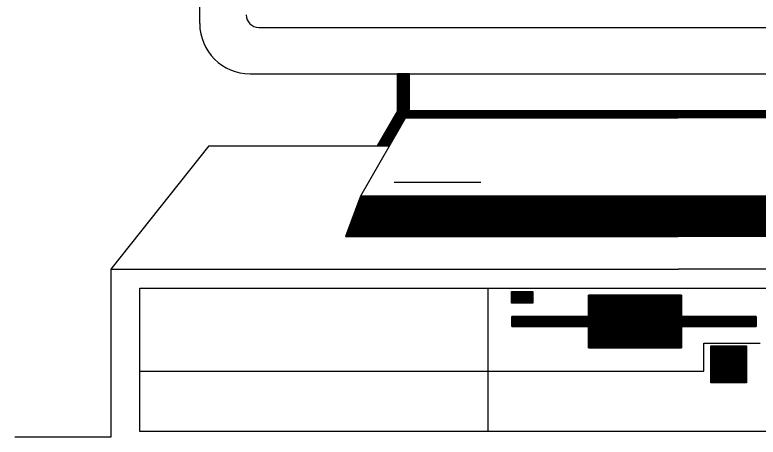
# Model space of a CAD drawing. Extents: x 22369.6 to 22389.4, y 22369.6 to 22386.
# Drawn here: x 22382.3137 to 22382.6384, y 22370.1652 to 22370.3499 of the extents above; entities that cross this region are included whole.
import ezdxf

# ---------------------------------------------------------------- set-up
doc = ezdxf.new("R2010")
doc.units = 0
for name, color, linetype in [('Level 2', 7, 'Continuous'), ('Level 25', 7, 'Continuous'), ('Level 3', 7, 'Continuous'), ('Level 5', 7, 'Continuous')]:
    doc.layers.add(name, color=color, linetype=linetype)

msp = doc.modelspace()

# ---------------------------------------------------------------- linework, layer by layer
at = {"layer": 'Level 2'}
for p, q in [((22382.48081, 22370.32359), (22382.4861, 22370.32359)), ((22382.48081, 22370.3233), (22382.4861, 22370.3233)), ((22382.48081, 22370.32293), (22382.4861, 22370.32293)), ((22382.48081, 22370.32259), (22382.4861, 22370.32259)), ((22382.4861, 22370.30788), (22382.4861, 22370.32405)), ((22382.48081, 22370.32226), (22382.4861, 22370.32226)), ((22382.48081, 22370.32197), (22382.4861, 22370.32197)), ((22382.48081, 22370.32163), (22382.4861, 22370.32163)), ((22382.48081, 22370.32126), (22382.4861, 22370.32126)), ((22382.48081, 22370.32093), (22382.4861, 22370.32093)), ((22382.48081, 22370.32063), (22382.4861, 22370.32063)), ((22382.48081, 22370.3203), (22382.4861, 22370.3203)), ((22382.48081, 22370.31997), (22382.4861, 22370.31997)), ((22382.48081, 22370.31963), (22382.4861, 22370.31963)), ((22382.48081, 22370.3193), (22382.4861, 22370.3193)), ((22382.48081, 22370.31897), (22382.4861, 22370.31897)), ((22382.48081, 22370.31863), (22382.4861, 22370.31863)), ((22382.48081, 22370.31834), (22382.4861, 22370.31834)), ((22382.48081, 22370.31797), (22382.4861, 22370.31797)), ((22382.48081, 22370.31763), (22382.4861, 22370.31763)), ((22382.48081, 22370.31734), (22382.4861, 22370.31734)), ((22382.48081, 22370.31701), (22382.4861, 22370.31701)), ((22382.48081, 22370.31668), (22382.4861, 22370.31668)), ((22382.48081, 22370.3163), (22382.4861, 22370.3163)), ((22382.48081, 22370.31601), (22382.4861, 22370.31601)), ((22382.48081, 22370.31568), (22382.4861, 22370.31568)), ((22382.48081, 22370.31534), (22382.4861, 22370.31534)), ((22382.48081, 22370.31505), (22382.4861, 22370.31505)), ((22382.48081, 22370.31468), (22382.4861, 22370.31468)), ((22382.48081, 22370.31434), (22382.4861, 22370.31434)), ((22382.48081, 22370.31401), (22382.4861, 22370.31401)), ((22382.48081, 22370.31372), (22382.4861, 22370.31372)), ((22382.48081, 22370.31338), (22382.4861, 22370.31338)), ((22382.48081, 22370.31301), (22382.4861, 22370.31301)), ((22382.48081, 22370.31268), (22382.4861, 22370.31268)), ((22382.48081, 22370.31238), (22382.4861, 22370.31238)), ((22382.48081, 22370.31205), (22382.4861, 22370.31205)), ((22382.48081, 22370.31172), (22382.4861, 22370.31172)), ((22382.48081, 22370.31138), (22382.4861, 22370.31138)), ((22382.48081, 22370.31105), (22382.4861, 22370.31105)), ((22382.48081, 22370.31072), (22382.4861, 22370.31072)), ((22382.48081, 22370.31038), (22382.4861, 22370.31038)), ((22382.48081, 22370.31009), (22382.4861, 22370.31009)), ((22382.48081, 22370.30972), (22382.4861, 22370.30972)), ((22382.4861, 22370.30788), (22382.46464, 22370.27051)), ((22382.48002, 22370.30643), (22382.48527, 22370.30643)), ((22382.48019, 22370.3068), (22382.48544, 22370.3068)), ((22382.48035, 22370.30709), (22382.48564, 22370.30709)), ((22382.48056, 22370.30743), (22382.48581, 22370.30743)), ((22382.48073, 22370.30776), (22382.48602, 22370.30776)), ((22382.48081, 22370.30938), (22382.4861, 22370.30938)), ((22382.48081, 22370.30909), (22382.4861, 22370.30909)), ((22382.48081, 22370.30876), (22382.4861, 22370.30876)), ((22382.48081, 22370.30843), (22382.4861, 22370.30843)), ((22382.48081, 22370.30805), (22382.4861, 22370.30805)), ((22382.48527, 22370.30647), (22382.60348, 22370.30647)), ((22382.48544, 22370.3068), (22382.60348, 22370.3068)), ((22382.48569, 22370.30713), (22382.60348, 22370.30713)), ((22382.48585, 22370.30747), (22382.60348, 22370.30747)), ((22382.48606, 22370.3078), (22382.60348, 22370.3078)), ((22382.4861, 22370.30788), (22382.60348, 22370.30788)), ((22382.72089, 22370.3078), (22382.60348, 22370.3078)), ((22382.7211, 22370.30747), (22382.60348, 22370.30747)), ((22382.72127, 22370.30713), (22382.60348, 22370.30713)), ((22382.72144, 22370.3068), (22382.60348, 22370.3068)), ((22382.72164, 22370.30647), (22382.60348, 22370.30647)), ((22382.47806, 22370.30313), (22382.48339, 22370.30313)), ((22382.47831, 22370.30347), (22382.48356, 22370.30347)), ((22382.47844, 22370.3038), (22382.48377, 22370.3038)), ((22382.47869, 22370.30413), (22382.48394, 22370.30413)), ((22382.47885, 22370.30443), (22382.48414, 22370.30443)), ((22382.47902, 22370.30476), (22382.48431, 22370.30476)), ((22382.47923, 22370.30513), (22382.48448, 22370.30513)), ((22382.47939, 22370.30547), (22382.48469, 22370.30547)), ((22382.4796, 22370.30576), (22382.48489, 22370.30576)), ((22382.47981, 22370.30609), (22382.4851, 22370.30609)), ((22382.48431, 22370.30476), (22382.60348, 22370.30476)), ((22382.48435, 22370.3048), (22382.60348, 22370.3048)), ((22382.48452, 22370.30513), (22382.60348, 22370.30513)), ((22382.48473, 22370.30551), (22382.60348, 22370.30551)), ((22382.48489, 22370.3058), (22382.60348, 22370.3058)), ((22382.4851, 22370.30613), (22382.60348, 22370.30613)), ((22382.72181, 22370.30613), (22382.60348, 22370.30613)), ((22382.72202, 22370.3058), (22382.60348, 22370.3058)), ((22382.72223, 22370.30551), (22382.60348, 22370.30551)), ((22382.72244, 22370.30513), (22382.60348, 22370.30513)), ((22382.7226, 22370.3048), (22382.60348, 22370.3048)), ((22382.72264, 22370.30476), (22382.60348, 22370.30476)), ((22382.47639, 22370.30018), (22382.48164, 22370.30018)), ((22382.47656, 22370.30051), (22382.48189, 22370.30051)), ((22382.47677, 22370.30084), (22382.48202, 22370.30084)), ((22382.47694, 22370.30113), (22382.48223, 22370.30113)), ((22382.47714, 22370.30147), (22382.48244, 22370.30147)), ((22382.47735, 22370.30184), (22382.4826, 22370.30184)), ((22382.47752, 22370.30213), (22382.48281, 22370.30213)), ((22382.47773, 22370.30247), (22382.48298, 22370.30247)), ((22382.47789, 22370.3028), (22382.48314, 22370.3028)), ((22382.47452, 22370.29688), (22382.47977, 22370.29688)), ((22382.47469, 22370.29722), (22382.47994, 22370.29722)), ((22382.47485, 22370.29751), (22382.48014, 22370.29751)), ((22382.47506, 22370.29784), (22382.48031, 22370.29784)), ((22382.47523, 22370.29818), (22382.48052, 22370.29818)), ((22382.47544, 22370.29855), (22382.48073, 22370.29855)), ((22382.47564, 22370.29884), (22382.48094, 22370.29884)), ((22382.47585, 22370.29918), (22382.4811, 22370.29918)), ((22382.47602, 22370.29951), (22382.48127, 22370.29951)), ((22382.47619, 22370.2998), (22382.48148, 22370.2998)), ((22382.47256, 22370.29359), (22382.47789, 22370.29359)), ((22382.47281, 22370.29388), (22382.47806, 22370.29388)), ((22382.47298, 22370.29422), (22382.47827, 22370.29422)), ((22382.47319, 22370.29455), (22382.47844, 22370.29455)), ((22382.47335, 22370.29488), (22382.47864, 22370.29488)), ((22382.47356, 22370.29522), (22382.47881, 22370.29522)), ((22382.47373, 22370.29555), (22382.47898, 22370.29555)), ((22382.47389, 22370.29588), (22382.47923, 22370.29588)), ((22382.4741, 22370.29618), (22382.47939, 22370.29618)), ((22382.47431, 22370.29651), (22382.4796, 22370.29651)), ((22382.47223, 22370.29288), (22382.47748, 22370.29288)), ((22382.47239, 22370.29322), (22382.47769, 22370.29322)), ((22382.46352, 22370.26743), (22382.60348, 22370.26743)), ((22382.46364, 22370.26772), (22382.60348, 22370.26772)), ((22382.46377, 22370.26809), (22382.60348, 22370.26809)), ((22382.46385, 22370.26843), (22382.60348, 22370.26843)), ((22382.46402, 22370.26876), (22382.60348, 22370.26876)), ((22382.46414, 22370.26905), (22382.60348, 22370.26905)), ((22382.46423, 22370.26938), (22382.60348, 22370.26938)), ((22382.46439, 22370.26976), (22382.60348, 22370.26976)), ((22382.46452, 22370.27005), (22382.60348, 22370.27005)), ((22382.4646, 22370.27038), (22382.60348, 22370.27038)), ((22382.46464, 22370.27051), (22382.60348, 22370.27051)), ((22382.74227, 22370.27051), (22382.60348, 22370.27051)), ((22382.74231, 22370.27038), (22382.60348, 22370.27038)), ((22382.74244, 22370.27005), (22382.60348, 22370.27005)), ((22382.7426, 22370.26976), (22382.60348, 22370.26976)), ((22382.74269, 22370.26938), (22382.60348, 22370.26938)), ((22382.74281, 22370.26905), (22382.60348, 22370.26905)), ((22382.74294, 22370.26876), (22382.60348, 22370.26876)), ((22382.74306, 22370.26843), (22382.60348, 22370.26843)), ((22382.74319, 22370.26809), (22382.60348, 22370.26809)), ((22382.74327, 22370.26772), (22382.60348, 22370.26772)), ((22382.74339, 22370.26743), (22382.60348, 22370.26743)), ((22382.46239, 22370.26443), (22382.60348, 22370.26443)), ((22382.46256, 22370.2648), (22382.60348, 22370.2648)), ((22382.46269, 22370.26513), (22382.60348, 22370.26513)), ((22382.46277, 22370.26543), (22382.60348, 22370.26543)), ((22382.46289, 22370.26576), (22382.60348, 22370.26576)), ((22382.46306, 22370.26609), (22382.60348, 22370.26609)), ((22382.46314, 22370.26647), (22382.60348, 22370.26647)), ((22382.46327, 22370.26676), (22382.60348, 22370.26676)), ((22382.46339, 22370.26709), (22382.60348, 22370.26709)), ((22382.74356, 22370.26709), (22382.60348, 22370.26709)), ((22382.74369, 22370.26676), (22382.60348, 22370.26676)), ((22382.74377, 22370.26647), (22382.60348, 22370.26647)), ((22382.74389, 22370.26609), (22382.60348, 22370.26609)), ((22382.74406, 22370.26576), (22382.60348, 22370.26576)), ((22382.74414, 22370.26543), (22382.60348, 22370.26543)), ((22382.74427, 22370.26513), (22382.60348, 22370.26513)), ((22382.74435, 22370.2648), (22382.60348, 22370.2648)), ((22382.74452, 22370.26443), (22382.60348, 22370.26443)), ((22382.46123, 22370.26113), (22382.60348, 22370.26113)), ((22382.46131, 22370.26151), (22382.60348, 22370.26151)), ((22382.46144, 22370.2618), (22382.60348, 22370.2618)), ((22382.46156, 22370.26213), (22382.60348, 22370.26213)), ((22382.46169, 22370.26247), (22382.60348, 22370.26247)), ((22382.46181, 22370.2628), (22382.60348, 22370.2628)), ((22382.46194, 22370.26313), (22382.60348, 22370.26313)), ((22382.46202, 22370.26347), (22382.60348, 22370.26347)), ((22382.46219, 22370.2638), (22382.60348, 22370.2638)), ((22382.46231, 22370.26409), (22382.60348, 22370.26409)), ((22382.74464, 22370.26409), (22382.60348, 22370.26409)), ((22382.74477, 22370.2638), (22382.60348, 22370.2638)), ((22382.74489, 22370.26347), (22382.60348, 22370.26347)), ((22382.74502, 22370.26313), (22382.60348, 22370.26313)), ((22382.7451, 22370.2628), (22382.60348, 22370.2628)), ((22382.74523, 22370.26247), (22382.60348, 22370.26247)), ((22382.74539, 22370.26213), (22382.60348, 22370.26213)), ((22382.74548, 22370.2618), (22382.60348, 22370.2618)), ((22382.7456, 22370.26151), (22382.60348, 22370.26151)), ((22382.74573, 22370.26113), (22382.60348, 22370.26113)), ((22382.45998, 22370.25784), (22382.60348, 22370.25784)), ((22382.4601, 22370.25822), (22382.60348, 22370.25822)), ((22382.46019, 22370.25851), (22382.60348, 22370.25851)), ((22382.46035, 22370.25884), (22382.60348, 22370.25884)), ((22382.46048, 22370.25918), (22382.60348, 22370.25918)), ((22382.46056, 22370.25947), (22382.60348, 22370.25947)), ((22382.46073, 22370.25984), (22382.60348, 22370.25984)), ((22382.46085, 22370.26018), (22382.60348, 22370.26018)), ((22382.46098, 22370.26051), (22382.60348, 22370.26051)), ((22382.46106, 22370.2608), (22382.60348, 22370.2608)), ((22382.74589, 22370.2608), (22382.60348, 22370.2608)), ((22382.74598, 22370.26051), (22382.60348, 22370.26051)), ((22382.7461, 22370.26018), (22382.60348, 22370.26018)), ((22382.74619, 22370.25984), (22382.60348, 22370.25984)), ((22382.74635, 22370.25947), (22382.60348, 22370.25947)), ((22382.74648, 22370.25918), (22382.60348, 22370.25918)), ((22382.74656, 22370.25884), (22382.60348, 22370.25884)), ((22382.74673, 22370.25851), (22382.60348, 22370.25851)), ((22382.74685, 22370.25822), (22382.60348, 22370.25822)), ((22382.74694, 22370.25784), (22382.60348, 22370.25784)), ((22382.45877, 22370.25455), (22382.60348, 22370.25455)), ((22382.45889, 22370.25488), (22382.60348, 22370.25488)), ((22382.45902, 22370.25522), (22382.60348, 22370.25522)), ((22382.4591, 22370.25555), (22382.60348, 22370.25555)), ((22382.45923, 22370.25584), (22382.60348, 22370.25584)), ((22382.45939, 22370.25618), (22382.60348, 22370.25618)), ((22382.45948, 22370.25655), (22382.60348, 22370.25655)), ((22382.4596, 22370.25688), (22382.60348, 22370.25688)), ((22382.45973, 22370.25718), (22382.60348, 22370.25718)), ((22382.45989, 22370.25751), (22382.60348, 22370.25751)), ((22382.74706, 22370.25751), (22382.60348, 22370.25751)), ((22382.74723, 22370.25718), (22382.60348, 22370.25718)), ((22382.74731, 22370.25688), (22382.60348, 22370.25688)), ((22382.74744, 22370.25655), (22382.60348, 22370.25655)), ((22382.74756, 22370.25618), (22382.60348, 22370.25618)), ((22382.74769, 22370.25584), (22382.60348, 22370.25584)), ((22382.74781, 22370.25555), (22382.60348, 22370.25555)), ((22382.74794, 22370.25522), (22382.60348, 22370.25522)), ((22382.74802, 22370.25488), (22382.60348, 22370.25488)), ((22382.74819, 22370.25455), (22382.60348, 22370.25455)), ((22382.45819, 22370.25297), (22382.60348, 22370.25297)), ((22382.45827, 22370.25326), (22382.60348, 22370.25326)), ((22382.45835, 22370.25355), (22382.60348, 22370.25355)), ((22382.45852, 22370.25388), (22382.60348, 22370.25388)), ((22382.45864, 22370.25422), (22382.60348, 22370.25422)), ((22382.74831, 22370.25422), (22382.60348, 22370.25422)), ((22382.74839, 22370.25388), (22382.60348, 22370.25388)), ((22382.74856, 22370.25355), (22382.60348, 22370.25355)), ((22382.74869, 22370.25326), (22382.60348, 22370.25326)), ((22382.74877, 22370.25297), (22382.60348, 22370.25297)), ((22382.52048, 22370.16759), (22382.52048, 22370.2303)), ((22382.53069, 22370.22888), (22382.53994, 22370.22888)), ((22382.53069, 22370.22855), (22382.53994, 22370.22855)), ((22382.53069, 22370.22818), (22382.53994, 22370.22818)), ((22382.53069, 22370.22784), (22382.53994, 22370.22784)), ((22382.53069, 22370.22755), (22382.53994, 22370.22755)), ((22382.53069, 22370.22722), (22382.53994, 22370.22722)), ((22382.53069, 22370.22688), (22382.53994, 22370.22688)), ((22382.53069, 22370.22651), (22382.53994, 22370.22651)), ((22382.53069, 22370.22622), (22382.53994, 22370.22622)), ((22382.53069, 22370.22588), (22382.53994, 22370.22588)), ((22382.53069, 22370.22555), (22382.53994, 22370.22555)), ((22382.53069, 22370.22526), (22382.53994, 22370.22526)), ((22382.56427, 22370.2273), (22382.60498, 22370.2273)), ((22382.56427, 22370.22693), (22382.60498, 22370.22693)), ((22382.56427, 22370.22663), (22382.60498, 22370.22663)), ((22382.56427, 22370.2263), (22382.60498, 22370.2263)), ((22382.56427, 22370.22597), (22382.60498, 22370.22597)), ((22382.56427, 22370.22568), (22382.60498, 22370.22568)), ((22382.56427, 22370.2253), (22382.60498, 22370.2253)), ((22382.53069, 22370.22488), (22382.53994, 22370.22488)), ((22382.53069, 22370.22455), (22382.53994, 22370.22455)), ((22382.53069, 22370.22422), (22382.53994, 22370.22422)), ((22382.53069, 22370.22393), (22382.53994, 22370.22393)), ((22382.56427, 22370.22497), (22382.60498, 22370.22497)), ((22382.56427, 22370.22463), (22382.60498, 22370.22463)), ((22382.56427, 22370.22434), (22382.60498, 22370.22434)), ((22382.56427, 22370.22401), (22382.60498, 22370.22401)), ((22382.56427, 22370.22363), (22382.60498, 22370.22363)), ((22382.56427, 22370.2233), (22382.60498, 22370.2233)), ((22382.56427, 22370.22301), (22382.60498, 22370.22301)), ((22382.56427, 22370.22268), (22382.60498, 22370.22268)), ((22382.56427, 22370.22234), (22382.60498, 22370.22234)), ((22382.56427, 22370.22201), (22382.60498, 22370.22201)), ((22382.56427, 22370.22168), (22382.60498, 22370.22168)), ((22382.56427, 22370.22134), (22382.60498, 22370.22134)), ((22382.56427, 22370.22101), (22382.60498, 22370.22101)), ((22382.56427, 22370.22072), (22382.60498, 22370.22072)), ((22382.56427, 22370.22034), (22382.60498, 22370.22034)), ((22382.56427, 22370.22001), (22382.60498, 22370.22001)), ((22382.56427, 22370.21972), (22382.60498, 22370.21972)), ((22382.56427, 22370.21938), (22382.60498, 22370.21938)), ((22382.56427, 22370.21905), (22382.60498, 22370.21905)), ((22382.56427, 22370.21868), (22382.60498, 22370.21868)), ((22382.53081, 22370.21772), (22382.63752, 22370.21772)), ((22382.53081, 22370.21743), (22382.63752, 22370.21743)), ((22382.53081, 22370.21705), (22382.63752, 22370.21705)), ((22382.53081, 22370.21672), (22382.63752, 22370.21672)), ((22382.53081, 22370.21638), (22382.63752, 22370.21638)), ((22382.53081, 22370.21609), (22382.63752, 22370.21609)), ((22382.53081, 22370.21576), (22382.63752, 22370.21576)), ((22382.56427, 22370.21838), (22382.60498, 22370.21838)), ((22382.56427, 22370.21805), (22382.60498, 22370.21805)), ((22382.53081, 22370.21538), (22382.63752, 22370.21538)), ((22382.53081, 22370.21505), (22382.63752, 22370.21505)), ((22382.53081, 22370.21476), (22382.63752, 22370.21476)), ((22382.53081, 22370.21443), (22382.63752, 22370.21443)), ((22382.53081, 22370.21409), (22382.63752, 22370.21409)), ((22382.53081, 22370.21376), (22382.63752, 22370.21376)), ((22382.56427, 22370.21343), (22382.60498, 22370.21343)), ((22382.56427, 22370.21309), (22382.60498, 22370.21309)), ((22382.56427, 22370.21276), (22382.60498, 22370.21276)), ((22382.56427, 22370.21247), (22382.60498, 22370.21247)), ((22382.56427, 22370.21209), (22382.60498, 22370.21209)), ((22382.56427, 22370.21176), (22382.60498, 22370.21176)), ((22382.56427, 22370.21147), (22382.60498, 22370.21147)), ((22382.56427, 22370.21113), (22382.60498, 22370.21113)), ((22382.56427, 22370.2108), (22382.60498, 22370.2108)), ((22382.56427, 22370.21043), (22382.60498, 22370.21043)), ((22382.56427, 22370.21013), (22382.60498, 22370.21013)), ((22382.56427, 22370.2098), (22382.60498, 22370.2098)), ((22382.56427, 22370.20947), (22382.60498, 22370.20947)), ((22382.56427, 22370.20918), (22382.60498, 22370.20918)), ((22382.56427, 22370.2088), (22382.60498, 22370.2088)), ((22382.56427, 22370.20847), (22382.60498, 22370.20847)), ((22382.56427, 22370.20813), (22382.60498, 22370.20813)), ((22382.56427, 22370.20784), (22382.60498, 22370.20784)), ((22382.56427, 22370.20751), (22382.60498, 22370.20751)), ((22382.56427, 22370.20713), (22382.60498, 22370.20713)), ((22382.56427, 22370.2068), (22382.60498, 22370.2068)), ((22382.56427, 22370.20651), (22382.60498, 22370.20651)), ((22382.56427, 22370.20618), (22382.60498, 22370.20618)), ((22382.56427, 22370.20584), (22382.60498, 22370.20584)), ((22382.61464, 22370.20634), (22382.63935, 22370.20634)), ((22382.61464, 22370.19397), (22382.61464, 22370.20634)), ((22382.56427, 22370.20551), (22382.60498, 22370.20551)), ((22382.56427, 22370.20518), (22382.60498, 22370.20518)), ((22382.56427, 22370.20484), (22382.60498, 22370.20484)), ((22382.56427, 22370.20451), (22382.60498, 22370.20451)), ((22382.61777, 22370.20484), (22382.63331, 22370.20484)), ((22382.61777, 22370.20451), (22382.63331, 22370.20451)), ((22382.61777, 22370.20422), (22382.63331, 22370.20422)), ((22382.61777, 22370.20388), (22382.63331, 22370.20388)), ((22382.61777, 22370.20351), (22382.63331, 22370.20351)), ((22382.61777, 22370.20322), (22382.63331, 22370.20322)), ((22382.61777, 22370.20288), (22382.63331, 22370.20288)), ((22382.61777, 22370.20255), (22382.63331, 22370.20255)), ((22382.61777, 22370.20222), (22382.63331, 22370.20222)), ((22382.61777, 22370.20188), (22382.63331, 22370.20188)), ((22382.61777, 22370.20155), (22382.63331, 22370.20155)), ((22382.61777, 22370.20122), (22382.63331, 22370.20122)), ((22382.61777, 22370.20093), (22382.63331, 22370.20093)), ((22382.61777, 22370.20059), (22382.63331, 22370.20059)), ((22382.61777, 22370.20022), (22382.63331, 22370.20022)), ((22382.61777, 22370.19988), (22382.63331, 22370.19988)), ((22382.61777, 22370.19959), (22382.63331, 22370.19959)), ((22382.61777, 22370.19926), (22382.63331, 22370.19926)), ((22382.61777, 22370.19893), (22382.63331, 22370.19893)), ((22382.61777, 22370.19855), (22382.63331, 22370.19855)), ((22382.61777, 22370.19826), (22382.63331, 22370.19826)), ((22382.61777, 22370.19793), (22382.63331, 22370.19793)), ((22382.61777, 22370.19759), (22382.63331, 22370.19759)), ((22382.61777, 22370.1973), (22382.63331, 22370.1973)), ((22382.61777, 22370.19693), (22382.63331, 22370.19693)), ((22382.61777, 22370.19659), (22382.63331, 22370.19659)), ((22382.61777, 22370.19626), (22382.63331, 22370.19626)), ((22382.61777, 22370.19597), (22382.63331, 22370.19597)), ((22382.36835, 22370.19397), (22382.61464, 22370.19397)), ((22382.61777, 22370.19563), (22382.63331, 22370.19563)), ((22382.61777, 22370.19526), (22382.63331, 22370.19526)), ((22382.61777, 22370.19497), (22382.63331, 22370.19497)), ((22382.61777, 22370.19463), (22382.63331, 22370.19463)), ((22382.61777, 22370.1943), (22382.63331, 22370.1943)), ((22382.61777, 22370.19397), (22382.63331, 22370.19397)), ((22382.61777, 22370.19363), (22382.63331, 22370.19363)), ((22382.61777, 22370.1933), (22382.63331, 22370.1933)), ((22382.61777, 22370.19297), (22382.63331, 22370.19297)), ((22382.61777, 22370.19268), (22382.63331, 22370.19268)), ((22382.61777, 22370.19234), (22382.63331, 22370.19234)), ((22382.61777, 22370.19197), (22382.63331, 22370.19197)), ((22382.61777, 22370.19163), (22382.63331, 22370.19163)), ((22382.61777, 22370.19134), (22382.63331, 22370.19134)), ((22382.61777, 22370.19101), (22382.63331, 22370.19101)), ((22382.61777, 22370.19068), (22382.63331, 22370.19068)), ((22382.61777, 22370.1903), (22382.63331, 22370.1903)), ((22382.61777, 22370.19001), (22382.63331, 22370.19001)), ((22382.61777, 22370.18968), (22382.63331, 22370.18968)), ((22382.61777, 22370.18934), (22382.63331, 22370.18934)), ((22382.61777, 22370.18905), (22382.63331, 22370.18905))]:
    msp.add_line(p, q, dxfattribs=at)
for points in [[(22382.48081, 22370.32405), (22382.48081, 22370.30788), (22382.47202, 22370.29263), (22382.47735, 22370.29263), (22382.4861, 22370.30788), (22382.4861, 22370.32405)], [(22382.4861, 22370.30788), (22382.48431, 22370.30476), (22382.60348, 22370.30476), (22382.60348, 22370.30788)], [(22382.72081, 22370.30788), (22382.72264, 22370.30476), (22382.60348, 22370.30476), (22382.60348, 22370.30788)], [(22382.46464, 22370.27051), (22382.45819, 22370.25297), (22382.60348, 22370.25297), (22382.60348, 22370.27051)], [(22382.74227, 22370.27051), (22382.74877, 22370.25297), (22382.60348, 22370.25297), (22382.60348, 22370.27051)], [(22382.36835, 22370.2303), (22382.83935, 22370.2303), (22382.83935, 22370.16759), (22382.36835, 22370.16759)], [(22382.53069, 22370.22893), (22382.53994, 22370.22893), (22382.53994, 22370.22376), (22382.53069, 22370.22376)], [(22382.56427, 22370.22734), (22382.56427, 22370.21797), (22382.53081, 22370.21797), (22382.53081, 22370.21363), (22382.56427, 22370.21363), (22382.56427, 22370.2043), (22382.60498, 22370.2043), (22382.60498, 22370.21363), (22382.63752, 22370.21363), (22382.63752, 22370.21797), (22382.60498, 22370.21797), (22382.60498, 22370.22734)], [(22382.61777, 22370.20509), (22382.63331, 22370.20509), (22382.63331, 22370.18893), (22382.61777, 22370.18893)]]:
    msp.add_lwpolyline(points, close=True, dxfattribs=at)
for points in [[(22382.56427, 22370.21797), (22382.56427, 22370.22734), (22382.60498, 22370.22734), (22382.60498, 22370.21797)], [(22382.56427, 22370.21363), (22382.53081, 22370.21363), (22382.53081, 22370.21797), (22382.56427, 22370.21797)], [(22382.60498, 22370.21797), (22382.63752, 22370.21797), (22382.63752, 22370.21363), (22382.60498, 22370.21363)], [(22382.60498, 22370.21363), (22382.60498, 22370.2043), (22382.56427, 22370.2043), (22382.56427, 22370.21363)]]:
    msp.add_lwpolyline(points, dxfattribs=at)
at = {"layer": 'Level 25'}
for p, q in [((22382.48081, 22370.32393), (22382.4861, 22370.32393)), ((22382.72081, 22370.30788), (22382.60348, 22370.30788)), ((22382.46464, 22370.27051), (22382.45819, 22370.25297))]:
    msp.add_line(p, q, dxfattribs=at)
at = {"layer": 'Level 3'}
for p, q in [((22382.39448, 22370.34605), (22382.39448, 22370.66126)), ((22382.42027, 22370.34438), (22382.78631, 22370.34438)), ((22382.41648, 22370.32405), (22382.79048, 22370.32405))]:
    msp.add_line(p, q, dxfattribs=at)
for centre, radius in [((22382.42026, 22370.34985), 0.0055), ((22382.41646, 22370.34606), 0.022)]:
    msp.add_arc(centre, radius, 180, 270, dxfattribs=at)
at = {"layer": 'Level 5'}
for p, q in [((22382.48081, 22370.30788), (22382.48081, 22370.32405)), ((22382.48081, 22370.30788), (22382.47202, 22370.29263)), ((22382.39839, 22370.29263), (22382.35556, 22370.23859)), ((22382.39839, 22370.29263), (22382.47735, 22370.29263)), ((22382.47944, 22370.27663), (22382.51731, 22370.27663)), ((22382.35556, 22370.23859), (22382.35556, 22370.16518)), ((22382.35556, 22370.23859), (22382.60348, 22370.23859)), ((22382.85135, 22370.23859), (22382.60348, 22370.23859)), ((22382.35556, 22370.16518), (22382.31369, 22370.16518))]:
    msp.add_line(p, q, dxfattribs=at)

doc.saveas('drawing.dxf')
